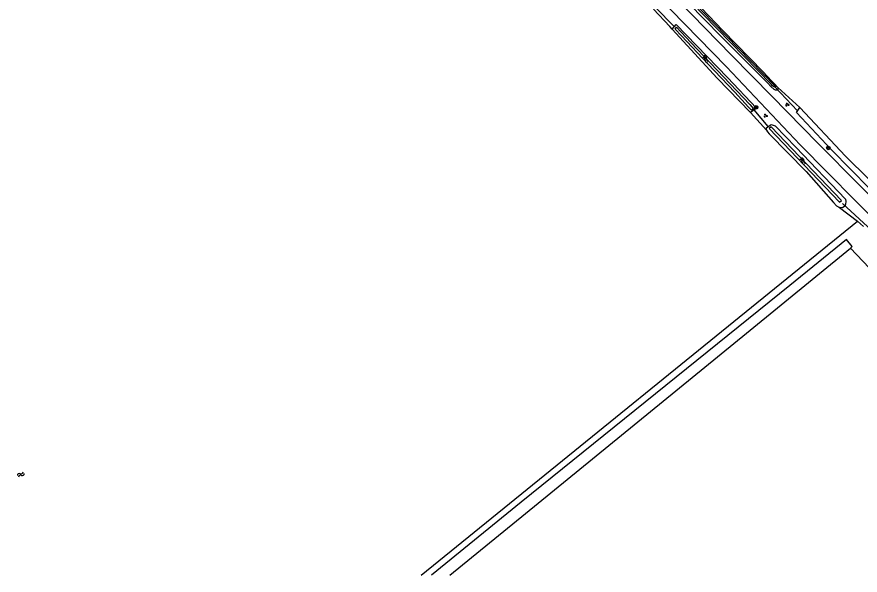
# Model space of a CAD drawing. Extents: x 136000 to 141000, y 400494 to 402006.
# Drawn here: x 136513.2 to 136700.5, y 400500 to 400624.1 of the extents above; entities that cross this region are included whole.
import ezdxf

# ---------------------------------------------------------------- set-up
doc = ezdxf.new("R2010")
doc.units = 0
for name, color, linetype in [('gg-afsc-draadraster', 7, 'Continuous'), ('gg-afsc-lijn draadraster', 7, 'Continuous'), ('gg-knt-bronhoudergrens', 7, 'Continuous'), ('gg-knt-onverhard', 7, 'Continuous'), ('gg-kntw-bovenkant insteek waterloop', 7, 'Continuous'), ('gg-kntw-waterlijn', 7, 'Continuous'), ('gg-kwrk-duiker nz buis', 7, 'Continuous'), ('gt-grn-groengrens', 7, 'Continuous'), ('gt-grn-vlakafsluiter', 7, 'Continuous'), ('gt-symb-boom', 7, 'Continuous'), ('gt-symb-groenvak', 7, 'Continuous'), ('gt-symb-watersymbool', 7, 'Continuous')]:
    doc.layers.add(name, color=color, linetype=linetype)

# ---------------------------------------------------------------- blocks, each defined once
blk = doc.blocks.new('gt0-WA')
at = {"layer": 'gt-symb-watersymbool'}
for centre, start, end in [((-0.32, 0.02), 28.0725, 151.9275), ((0.43, 0.42), 208.0725, 331.9275), ((-0.32, -0.43), 28.0725, 151.9275), ((0.43, -0.03), 208.0725, 331.9275)]:
    blk.add_arc(centre, 0.425, start, end, dxfattribs=at)
blk = doc.blocks.new('gt0-BOOM')
at = {"layer": 'gt-symb-boom'}
for radius in [0.4, 0.2]:
    blk.add_circle((0, 0), radius, dxfattribs=at)
blk = doc.blocks.new('gt0-GRVAK')
at = {"layer": 'gt-symb-groenvak'}
for p, q in [((-0.11, 0.19), (-0.23, 0.24)), ((-0.18, 0.15), (0.09, 0.15)), ((-0.09, 0.21), (-0.16, 0.32)), ((-0.05, 0.21), (-0.05, 0.39)), ((0, 0.21), (0.06, 0.32)), ((0.02, 0.19), (0.13, 0.24)), ((0.26, -0.05), (0.2, 0.06)), ((0.3, -0.05), (0.3, 0.13)), ((0.35, -0.05), (0.41, 0.06)), ((-0.24, -0.23), (-0.36, -0.18)), ((-0.32, -0.26), (-0.05, -0.26)), ((-0.23, -0.21), (-0.29, -0.09)), ((-0.18, -0.2), (-0.18, -0.02)), ((-0.14, -0.21), (-0.07, -0.09)), ((-0.12, -0.23), (0, -0.18)), ((0.24, -0.07), (0.12, -0.02)), ((0.17, -0.11), (0.44, -0.11)), ((0.37, -0.07), (0.49, -0.02))]:
    blk.add_line(p, q, dxfattribs=at)

msp = doc.modelspace()

# ---------------------------------------------------------------- linework, layer by layer
at = {"layer": 'gg-afsc-draadraster'}
msp.add_lwpolyline([(136609.33, 400500), (136626.17, 400513.68), (136675.24, 400553.79), (136698.33, 400572.66)], dxfattribs=at)
at = {"layer": 'gg-afsc-lijn draadraster'}
msp.add_lwpolyline([(136609.33, 400500), (136626.17, 400513.68), (136675.24, 400553.79), (136698.33, 400572.66)], dxfattribs=at)
at = {"layer": 'gg-knt-bronhoudergrens'}
for p, q in [((136658.16, 400621.91), (136654.53, 400625.73)), ((136658.7, 400621.33), (136658.16, 400621.91)), ((136602.95, 400500), (136699.87, 400578.65))]:
    msp.add_line(p, q, dxfattribs=at)
msp.add_lwpolyline([(136707.86, 400570.63), (136703.88, 400566.83), (136698.33, 400572.66)], dxfattribs=at)
at = {"layer": 'gg-knt-onverhard'}
for points in [[(136516.4, 400777.02), (136516.99, 400775.87), (136526.31, 400764.43), (136543.67, 400745.37), (136562.18, 400725.38), (136573.21, 400714.07), (136593.71, 400694.05), (136611.15, 400677.43), (136624.64, 400663.94), (136641.13, 400647.26), (136660.11, 400627.59), (136671.85, 400615.56), (136680.87, 400606.42), (136691.03, 400595.99), (136700.29, 400586.64), (136715.26, 400571.75), (136716.2, 400570.86)], [(136582.91, 400700.78), (136585.26, 400698.39), (136596.99, 400687.36), (136607.99, 400676.55), (136617.26, 400667.55), (136626.59, 400657.7), (136636.68, 400647.82), (136646.04, 400638.57), (136658.39, 400625.62), (136670.76, 400612.97), (136687.14, 400595.64), (136705.4, 400577.09), (136715.54, 400567.41), (136724.04, 400559.08), (136729.48, 400554.06), (136735.72, 400549)]]:
    msp.add_lwpolyline(points, dxfattribs=at)
at = {"layer": 'gg-kntw-bovenkant insteek waterloop'}
for points in [[(136607.95, 400684.72), (136614.19, 400678.81), (136624.99, 400668.06), (136629.34, 400663.42), (136639, 400653.37), (136651.62, 400640.11), (136657.76, 400633.63), (136663.56, 400627.68), (136669.97, 400621.03), (136678.92, 400611.84), (136680.85, 400609.8), (136681.45, 400609.17), (136682.15, 400608.35)], [(136682.15, 400608.35), (136682.23, 400608.02), (136681.94, 400607.8), (136681.66, 400607.77), (136681.37, 400607.91), (136680.72, 400608.51), (136679.86, 400609.38), (136678.49, 400610.77), (136675.89, 400613.37), (136669.52, 400619.78), (136662.33, 400627.11), (136655.62, 400634.13), (136628.54, 400661.9), (136619.76, 400670.54), (136611.6, 400678.8), (136606.89, 400683.34)], [(136658.7, 400621.33), (136659.57, 400622.39), (136671.02, 400610.57), (136677.43, 400603.76), (136676.11, 400602.81)], [(136658.7, 400621.33), (136668.67, 400610.41), (136676.11, 400602.81)], [(136716.89, 400571.54), (136706.77, 400581.62), (136694.06, 400594.53), (136686.31, 400602.83), (136687.04, 400603.95)], [(136687.04, 400603.95), (136697.19, 400593.12), (136718.03, 400572.6)], [(136679.67, 400598.89), (136679.64, 400599.4), (136680.22, 400599.82), (136680.68, 400600.15), (136681.14, 400600.02), (136681.57, 400599.82), (136686.14, 400595.1), (136697.2, 400583.55), (136697.3, 400583.05), (136697.22, 400582.46), (136697.04, 400581.97), (136696.57, 400581.63), (136695.85, 400581.71)], [(136679.67, 400598.89), (136679.87, 400598.53), (136680.24, 400598.08), (136688.46, 400589.67), (136694.57, 400582.81), (136695.19, 400582.1), (136695.85, 400581.71)], [(136698.33, 400572.66), (136698.69, 400573), (136697.44, 400574.55), (136684.85, 400564.38), (136625.18, 400516.23), (136605.24, 400500)]]:
    msp.add_lwpolyline(points, dxfattribs=at)
at = {"layer": 'gg-kntw-waterlijn'}
for points in [[(136653.69, 400636.96), (136616.48, 400674.82), (136607.34, 400683.49), (136607.85, 400684.18), (136613.08, 400679.08), (136620.36, 400671.8), (136637.47, 400654.13), (136660, 400630.95), (136681.61, 400608.69), (136681.67, 400608.5), (136681.52, 400608.43), (136681.3, 400608.52), (136680.96, 400608.74), (136680.7, 400609.08), (136665.64, 400624.5), (136653.69, 400636.96)], [(136666.63, 400613.59), (136660.81, 400619.84), (136659.4, 400621.3), (136659.65, 400621.77), (136662.82, 400618.38), (136668.68, 400612.19), (136675.94, 400604.55), (136676.78, 400603.65), (136676.3, 400603.3), (136675.67, 400604.01), (136672.61, 400607.3), (136666.63, 400613.59)], [(136680.27, 400599.23), (136695.88, 400582.85), (136696.3, 400583.25), (136680.71, 400599.61), (136680.27, 400599.23)]]:
    msp.add_lwpolyline(points, dxfattribs=at)
at = {"layer": 'gg-kwrk-duiker nz buis'}
for p, q in [((136659.16, 400621.89), (136655.01, 400626.14)), ((136686.55, 400603.19), (136681.49, 400608.54)), ((136680, 400599.69), (136676.93, 400603.4)), ((136703.04, 400576.55), (136696.52, 400582.58))]:
    msp.add_line(p, q, dxfattribs=at)
at = {"layer": 'gt-grn-groengrens'}
msp.add_line((136699.87, 400578.65), (136701.17, 400577.45), dxfattribs=at)
at = {"layer": 'gt-grn-vlakafsluiter'}
for p, q in [((136687.04, 400603.95), (136682.15, 400608.35)), ((136676.11, 400602.81), (136679.67, 400598.89)), ((136695.85, 400581.71), (136699.87, 400578.65))]:
    msp.add_line(p, q, dxfattribs=at)

# ---------------------------------------------------------------- block references
at = {"layer": 'gt-symb-boom'}
for p in [(136677.37, 400603.96), (136693.38, 400594.93)]:
    msp.add_blockref('gt0-BOOM', p, dxfattribs=at)
at = {"layer": 'gt-symb-groenvak'}
for p in [(136684.24, 400604.57), (136679.44, 400602.11)]:
    msp.add_blockref('gt0-GRVAK', p, dxfattribs=at)
at = {"layer": 'gt-symb-watersymbool'}
for p, rotation in [((136666.14, 400614.72), -45.81035302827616), ((136687.72, 400592), -45.56726641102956), ((136514.02, 400522.33), 34.32560196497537)]:
    msp.add_blockref('gt0-WA', p, dxfattribs=dict(at, rotation=rotation))

doc.saveas('drawing.dxf')
